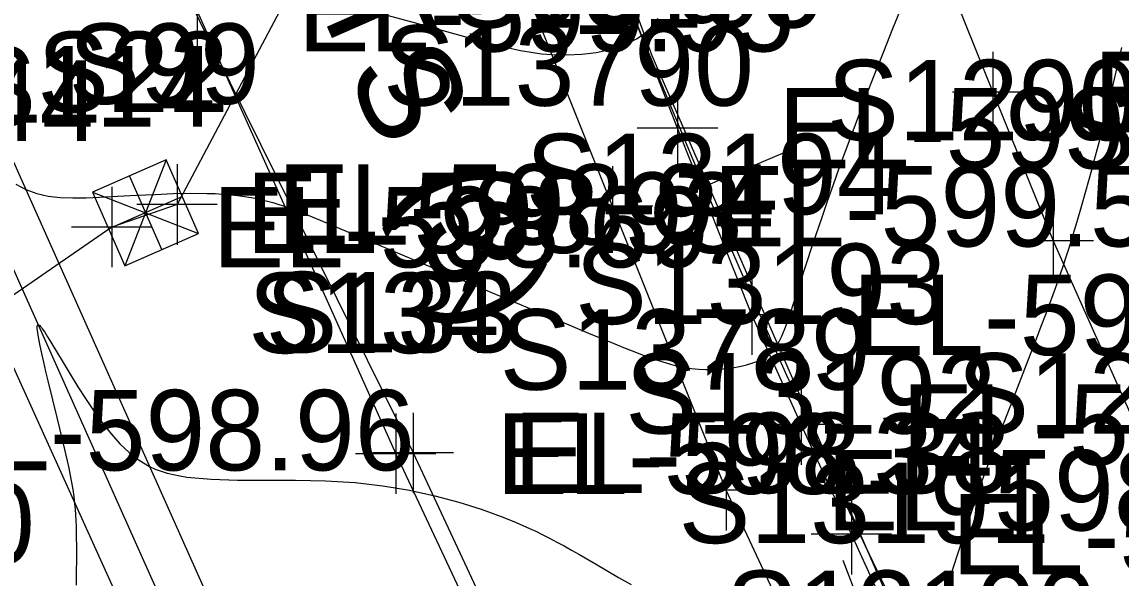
# Model space of a CAD drawing. Extents: x 1729869 to 1735532, y 648588 to 653771.
# Drawn here: x 1730520.1 to 1730574.8, y 652750.2 to 652777.9 of the extents above; entities that cross this region are included whole.
import ezdxf

# ---------------------------------------------------------------- set-up
doc = ezdxf.new("R2010")
doc.units = 0
for name, color, linetype in [('SURVEY - CENTERLINE - Preliminary', 7, 'Continuous'), ('SURVEY - CENTERLINE - Preliminary Text', 7, 'Continuous'), ('SURVEY - CONTOURS - Index with Text', 7, 'Continuous'), ('SURVEY - CONTOURS - Intermediate with optional Text', 7, 'Continuous'), ('SURVEY - DRAINAGE - Area Shapes', 7, 'Continuous'), ('SURVEY - DRAINAGE - Pipes and Culverts', 7, 'Continuous'), ('SURVEY - DTM - Breaklines', 7, 'Continuous'), ('SURVEY - DTM - Breaklines - Points - Elevations', 7, 'Continuous'), ('SURVEY - DTM - Spot Points - Elevations', 7, 'Continuous'), ('SURVEY - TRANSPORTATION - Features', 7, 'Continuous'), ('SURVEY - TRANSPORTATION - Features - Points - Elevations', 7, 'Continuous'), ('SURVEY - TRANSPORTATION - Features - Points - Locators', 7, 'Continuous'), ('SURVEY - TRANSPORTATION - Features - Points - Numbers', 7, 'Continuous'), ('SURVEY - TRANSPORTATION - Roads', 7, 'Continuous'), ('SURVEY - TRANSPORTATION - Roads - Points - Elevations', 7, 'Continuous'), ('SURVEY - TRANSPORTATION - Roads - Points - Locators', 7, 'Continuous'), ('SURVEY - TRANSPORTATION - Roads - Points - Numbers', 7, 'Continuous'), ('SURVEY - UTILITIES - Cable (Underground) - Points - Elevations', 7, 'Continuous'), ('SURVEY - UTILITIES - Cable (Underground) - Points - Locators', 7, 'Continuous'), ('SURVEY - UTILITIES - Cable (Underground) - Points - Numbers', 7, 'Continuous'), ('SURVEY - UTILITIES - Cable (Underground) with Text', 7, 'Continuous'), ('SURVEY - UTILITIES - Electric (Underground) - Points - Elevations', 7, 'Continuous'), ('SURVEY - UTILITIES - Electric (Underground) - Points - Locators', 7, 'Continuous'), ('SURVEY - UTILITIES - Electric (Underground) - Points - Numbers', 7, 'Continuous'), ('SURVEY - UTILITIES - Electric (Underground) with Text', 7, 'Continuous'), ('SURVEY - UTILITIES - Poles and Miscellaneous - Points - Elevations', 7, 'Continuous'), ('SURVEY - UTILITIES - Poles and Miscellaneous - Points - Locators', 7, 'Continuous'), ('SURVEY - UTILITIES - Poles and Miscellaneous - Points - Numbers', 7, 'Continuous'), ('SURVEY - UTILITIES - Poles and Miscellaneous with Text', 7, 'Continuous')]:
    doc.layers.add(name, color=color, linetype=linetype)

msp = doc.modelspace()

# ---------------------------------------------------------------- linework, layer by layer
at = {"layer": 'SURVEY - CENTERLINE - Preliminary'}
msp.add_arc((1731014.278, 652965.128), 500, 201.11545, 220.70969, dxfattribs=at)
at = {"layer": 'SURVEY - CENTERLINE - Preliminary Text'}
for p, q in [((1730554.056, 652769.691), (1730558.658, 652771.645)), ((1730560.941, 652751.105), (1730578.953, 652704.462))]:
    msp.add_line(p, q, dxfattribs=at)
at = {"layer": 'SURVEY - CONTOURS - Index with Text'}
msp.add_lwpolyline([(1730538.348, 652778.198), (1730539.635, 652777.848), (1730542.139, 652777.155), (1730543.314, 652776.839), (1730543.865, 652776.698), (1730544.401, 652776.569), (1730544.927, 652776.456), (1730545.447, 652776.363), (1730545.965, 652776.291), (1730546.486, 652776.246), (1730547.226, 652776.229), (1730547.964, 652776.268), (1730548.682, 652776.361), (1730549.365, 652776.509), (1730549.996, 652776.709), (1730550.558, 652776.961), (1730550.689, 652777.034), (1730550.815, 652777.111), (1730550.934, 652777.19), (1730551.037, 652777.265), (1730551.134, 652777.343), (1730551.249, 652777.442), (1730551.346, 652777.535), (1730551.452, 652777.646), (1730551.768, 652778.045)], dxfattribs=at)
at = {"layer": 'SURVEY - CONTOURS - Intermediate with optional Text'}
for points in [[(1730519.837, 652769.812), (1730520.327, 652769.541), (1730520.867, 652769.342), (1730521.44, 652769.215), (1730522.043, 652769.146), (1730522.671, 652769.122), (1730523.321, 652769.13), (1730523.989, 652769.157), (1730524.906, 652769.203), (1730525.832, 652769.252), (1730526.753, 652769.299), (1730527.653, 652769.335), (1730528.518, 652769.354), (1730529.333, 652769.35), (1730529.737, 652769.336), (1730530.124, 652769.314), (1730530.495, 652769.283), (1730530.852, 652769.245), (1730531.194, 652769.198), (1730531.525, 652769.143), (1730531.804, 652769.089), (1730532.075, 652769.028), (1730532.342, 652768.961), (1730532.604, 652768.889), (1730532.864, 652768.811), (1730533.123, 652768.727), (1730533.474, 652768.606), (1730533.829, 652768.475), (1730534.193, 652768.334), (1730534.569, 652768.182), (1730534.96, 652768.021), (1730536.801, 652767.244), (1730542.774, 652764.721), (1730545.59, 652763.536), (1730546.973, 652762.957), (1730548.298, 652762.405), (1730549.532, 652761.896), (1730550.123, 652761.654), (1730550.683, 652761.43), (1730551.216, 652761.228), (1730551.723, 652761.049), (1730552.206, 652760.898), (1730552.667, 652760.778), (1730553.055, 652760.699), (1730553.428, 652760.643), (1730553.788, 652760.608), (1730554.136, 652760.592), (1730554.472, 652760.593), (1730554.797, 652760.607), (1730554.989, 652760.621), (1730555.177, 652760.64), (1730555.361, 652760.663), (1730555.542, 652760.69), (1730555.719, 652760.721), (1730555.892, 652760.757), (1730556.162, 652760.823), (1730556.42, 652760.901), (1730556.665, 652760.992), (1730556.893, 652761.1), (1730557.103, 652761.225), (1730557.292, 652761.369), (1730557.439, 652761.51), (1730557.57, 652761.667), (1730557.689, 652761.837), (1730557.796, 652762.02), (1730557.895, 652762.215), (1730557.987, 652762.422), (1730558.068, 652762.621), (1730558.146, 652762.828), (1730558.223, 652763.044), (1730558.304, 652763.278), (1730558.467, 652763.776), (1730558.905, 652765.143), (1730559.093, 652765.719), (1730559.49, 652766.915), (1730559.897, 652768.12), (1730560.189, 652768.967), (1730560.478, 652769.792), (1730560.765, 652770.598), (1730561.077, 652771.453), (1730561.401, 652772.324), (1730561.741, 652773.224), (1730562.094, 652774.142), (1730562.51, 652775.208), (1730562.982, 652776.402), (1730563.438, 652777.541), (1730564.425, 652779.985)], [(1730566.217, 652750.09), (1730566.449, 652750.763), (1730566.67, 652751.429), (1730567.215, 652753.1), (1730567.482, 652753.903), (1730567.726, 652754.617), (1730567.978, 652755.331), (1730568.181, 652755.892), (1730568.389, 652756.458), (1730568.603, 652757.028), (1730568.819, 652757.599), (1730569.259, 652758.738), (1730570.278, 652761.351), (1730570.572, 652762.115), (1730570.811, 652762.742), (1730571.049, 652763.378), (1730571.284, 652764.013), (1730571.511, 652764.637), (1730571.726, 652765.243), (1730571.925, 652765.821), (1730572.029, 652766.135), (1730572.223, 652766.733), (1730572.401, 652767.305), (1730572.597, 652767.957), (1730572.813, 652768.702), (1730573.027, 652769.461), (1730573.318, 652770.516), (1730573.506, 652771.213), (1730573.697, 652771.949), (1730573.825, 652772.451), (1730573.954, 652772.969), (1730574.216, 652774.051), (1730574.652, 652775.89), (1730574.822, 652776.597)], [(1730522.853, 652749.874), (1730522.857, 652751.823), (1730522.855, 652752.213), (1730522.851, 652752.504), (1730522.844, 652752.791), (1730522.834, 652753.076), (1730522.818, 652753.36), (1730522.797, 652753.644), (1730522.77, 652753.93), (1730522.728, 652754.271), (1730522.678, 652754.616), (1730522.619, 652754.966), (1730522.552, 652755.321), (1730522.48, 652755.68), (1730522.402, 652756.044), (1730522.275, 652756.606), (1730522.139, 652757.179), (1730521.905, 652758.138), (1730521.439, 652760.029), (1730521.325, 652760.498), (1730521.218, 652760.952), (1730521.12, 652761.379), (1730521.036, 652761.77), (1730520.968, 652762.115), (1730520.92, 652762.402), (1730520.902, 652762.551), (1730520.896, 652762.634), (1730520.895, 652762.713), (1730520.898, 652762.749), (1730520.904, 652762.778), (1730520.913, 652762.799), (1730520.924, 652762.813), (1730520.939, 652762.819), (1730520.962, 652762.815), (1730520.989, 652762.799), (1730521.022, 652762.771), (1730521.059, 652762.731), (1730521.1, 652762.681), (1730521.146, 652762.62), (1730521.204, 652762.538), (1730521.268, 652762.444), (1730521.412, 652762.219), (1730521.576, 652761.95), (1730522.176, 652760.946), (1730522.531, 652760.358), (1730522.917, 652759.735), (1730523.33, 652759.094), (1730523.766, 652758.452), (1730524.16, 652757.908), (1730524.572, 652757.388), (1730525.006, 652756.902), (1730525.466, 652756.463), (1730525.956, 652756.082), (1730526.48, 652755.77), (1730526.76, 652755.642), (1730527.051, 652755.533), (1730527.353, 652755.44), (1730527.666, 652755.363), (1730527.992, 652755.298), (1730528.331, 652755.245), (1730529.534, 652755.133), (1730530.855, 652755.09), (1730532.263, 652755.084), (1730533.728, 652755.083), (1730535.219, 652755.055), (1730536.707, 652754.968), (1730538.075, 652754.81), (1730539.399, 652754.586), (1730540.664, 652754.308), (1730541.856, 652753.989), (1730542.959, 652753.645), (1730543.96, 652753.286), (1730544.338, 652753.138), (1730544.698, 652752.991), (1730545.042, 652752.842), (1730545.372, 652752.693), (1730545.69, 652752.544), (1730545.998, 652752.393), (1730546.369, 652752.204), (1730546.732, 652752.013), (1730547.091, 652751.817), (1730547.451, 652751.615), (1730547.815, 652751.407), (1730548.652, 652750.921), (1730549.797, 652750.254), (1730550.422, 652749.893)]]:
    msp.add_lwpolyline(points, dxfattribs=at)
at = {"layer": 'SURVEY - DRAINAGE - Area Shapes'}
msp.add_lwpolyline([(1730749.606, 652518.939), (1730781.764, 652550.883), (1730851.291, 652571.58), (1730823.555, 652634.086), (1730780.142, 652679.933), (1730738.939, 652757.049), (1730627.831, 652878.285), (1730591.998, 652884.72), (1730553.867, 652890.695), (1730530.438, 652890.236), (1730531.816, 652850.478), (1730539.856, 652807.964), (1730551.444, 652776.207), (1730564.683, 652745.788), (1730585.586, 652705.571), (1730637.44, 652635.594), (1730688.19, 652580.296)], close=True, dxfattribs=at)
at = {"layer": 'SURVEY - DRAINAGE - Pipes and Culverts'}
for points in [[(1730512.895, 652786.175), (1730510.921, 652785.238), (1730509.01, 652784.331), (1730529.575, 652738.895), (1730542.512, 652716.131), (1730555.863, 652695.018), (1730571.186, 652675.249), (1730587.607, 652655.144), (1730604.148, 652636.429), (1730621.55, 652618.479), (1730638.49, 652600.017), (1730655.375, 652581.634), (1730671.984, 652562.999), (1730691.967, 652539.874), (1730708.122, 652521.5), (1730712.969, 652515.266), (1730725.951, 652494.834), (1730734.985, 652480.994), (1730736.549, 652482.032), (1730738.368, 652483.239)], [(1730512.895, 652786.175), (1730533.242, 652740.637), (1730545.869, 652718.416), (1730559.219, 652697.303), (1730574.541, 652677.533), (1730590.641, 652657.842), (1730607.182, 652639.127), (1730624.584, 652621.177), (1730641.49, 652602.752), (1730658.376, 652584.369), (1730674.985, 652565.734), (1730694.968, 652542.609), (1730711.287, 652524.043), (1730716.134, 652517.809), (1730729.335, 652497.079), (1730738.368, 652483.239)]]:
    msp.add_lwpolyline(points, dxfattribs=at)
at = {"layer": 'SURVEY - DTM - Breaklines'}
msp.add_lwpolyline([(1730510.921, 652785.238), (1730531.27, 652739.7), (1730544.063, 652717.187), (1730557.414, 652696.074), (1730572.737, 652676.305), (1730589.009, 652656.391), (1730605.55, 652637.676), (1730622.952, 652619.726), (1730639.877, 652601.281), (1730656.762, 652582.898), (1730673.371, 652564.264), (1730693.354, 652541.138), (1730709.585, 652522.676), (1730714.432, 652516.442), (1730727.515, 652495.872), (1730736.549, 652482.032)], dxfattribs=at)
at = {"layer": 'SURVEY - TRANSPORTATION - Features'}
msp.add_lwpolyline([(1730658.071, 652606.645), (1730647.69, 652617.44), (1730637.8, 652628.915), (1730628.074, 652640.326), (1730618.437, 652652.058), (1730609.309, 652663.928), (1730600.324, 652676.193), (1730591.808, 652688.513), (1730583.641, 652701.32), (1730575.796, 652714.39), (1730568.388, 652727.491), (1730561.541, 652740.884), (1730555.142, 652754.586), (1730549.498, 652768.707), (1730543.862, 652782.813), (1730539.058, 652797.196), (1730534.937, 652811.813), (1730531.229, 652826.549), (1730528.6, 652841.604)], dxfattribs=at)
at = {"layer": 'SURVEY - TRANSPORTATION - Features - Points - Locators'}
for p, q in [((1730549.498, 652770.707), (1730549.498, 652766.707)), ((1730551.498, 652768.707), (1730547.498, 652768.707)), ((1730555.142, 652756.586), (1730555.142, 652752.586)), ((1730557.142, 652754.586), (1730553.142, 652754.586))]:
    msp.add_line(p, q, dxfattribs=at)
at = {"layer": 'SURVEY - TRANSPORTATION - Roads'}
for points in [[(1730549.788, 652833.323), (1730551.037, 652827.467), (1730552.533, 652821.668), (1730554.528, 652813.935), (1730555.084, 652812.019), (1730556.951, 652806.329), (1730557.573, 652804.432), (1730558.195, 652802.536), (1730559.439, 652798.742), (1730561.331, 652793.06), (1730564.068, 652785.556), (1730566.157, 652779.942), (1730568.401, 652774.387), (1730571.404, 652766.987), (1730577.92, 652752.401), (1730584.31, 652739.971)], [(1730563.863, 652746.957), (1730561.368, 652752.404), (1730558.874, 652757.849), (1730556.419, 652763.312), (1730552.726, 652772.587), (1730549.83, 652780.028), (1730548.528, 652783.803)]]:
    msp.add_lwpolyline(points, dxfattribs=at)
at = {"layer": 'SURVEY - TRANSPORTATION - Roads - Points - Locators'}
for p, q in [((1730568.401, 652776.387), (1730568.401, 652772.387)), ((1730552.726, 652774.587), (1730552.726, 652770.587)), ((1730570.401, 652774.387), (1730566.401, 652774.387)), ((1730554.726, 652772.587), (1730550.726, 652772.587)), ((1730571.404, 652768.987), (1730571.404, 652764.987)), ((1730573.404, 652766.987), (1730569.404, 652766.987)), ((1730556.419, 652765.312), (1730556.419, 652761.312)), ((1730558.419, 652763.312), (1730554.419, 652763.312)), ((1730558.874, 652759.849), (1730558.874, 652755.849)), ((1730560.874, 652757.849), (1730556.874, 652757.849)), ((1730561.368, 652754.404), (1730561.368, 652750.404)), ((1730563.368, 652752.404), (1730559.368, 652752.404))]:
    msp.add_line(p, q, dxfattribs=at)
at = {"layer": 'SURVEY - UTILITIES - Cable (Underground) - Points - Locators'}
for p, q in [((1730528.854, 652780.405), (1730528.854, 652776.405)), ((1730528.854, 652780.405), (1730528.854, 652776.405)), ((1730527.848, 652770.796), (1730527.848, 652766.796)), ((1730524.604, 652769.671), (1730524.604, 652765.671)), ((1730524.604, 652769.671), (1730524.604, 652765.671)), ((1730529.848, 652768.796), (1730525.848, 652768.796)), ((1730526.604, 652767.671), (1730522.604, 652767.671)), ((1730526.604, 652767.671), (1730522.604, 652767.671)), ((1730538.719, 652758.404), (1730538.719, 652754.404)), ((1730540.719, 652756.404), (1730536.719, 652756.404))]:
    msp.add_line(p, q, dxfattribs=at)
at = {"layer": 'SURVEY - UTILITIES - Cable (Underground) with Text'}
for points in [[(1730574.377, 652838.526), (1730557.761, 652819.069), (1730542.546, 652796.532), (1730527.848, 652768.796)], [(1730528.854, 652778.405), (1730538.719, 652756.404), (1730554.138, 652723.544), (1730572.077, 652693.717), (1730592.668, 652671.417), (1730594.671, 652668.416)], [(1730527.848, 652768.796), (1730524.604, 652767.671), (1730509.976, 652757.575), (1730489.802, 652733.071), (1730465.807, 652693.59), (1730457.398, 652676.579), (1730449.281, 652657.549)]]:
    msp.add_lwpolyline(points, dxfattribs=at)
at = {"layer": 'SURVEY - UTILITIES - Electric (Underground) - Points - Locators'}
for p, q in [((1730539.586, 652758.444), (1730539.586, 652754.444)), ((1730541.586, 652756.444), (1730537.586, 652756.444))]:
    msp.add_line(p, q, dxfattribs=at)
at = {"layer": 'SURVEY - UTILITIES - Electric (Underground) with Text'}
msp.add_lwpolyline([(1730525.911, 652784.102), (1730539.586, 652756.444), (1730554.9, 652723.626), (1730572.729, 652694.332), (1730593.99, 652671.713), (1730598.055, 652665.397)], dxfattribs=at)
at = {"layer": 'SURVEY - UTILITIES - Poles and Miscellaneous - Points - Locators'}
for p, q in [((1730527.082, 652766.554), (1730525.476, 652770.218)), ((1730528.111, 652769.189), (1730524.447, 652767.583))]:
    msp.add_line(p, q, dxfattribs=at)
at = {"layer": 'SURVEY - UTILITIES - Poles and Miscellaneous with Text'}
for p, q in [((1730527.307, 652771.021), (1730525.251, 652765.751)), ((1730523.644, 652769.414), (1730528.914, 652767.358)), ((1730526.279, 652768.386), (1730526.279, 652768.386))]:
    msp.add_line(p, q, dxfattribs=at)
msp.add_lwpolyline([(1730527.307, 652771.021), (1730523.644, 652769.414), (1730525.251, 652765.751), (1730528.914, 652767.358), (1730527.307, 652771.021)], dxfattribs=at)

# ---------------------------------------------------------------- texts
at = {"layer": 'SURVEY - DTM - Breaklines - Points - Elevations'}
msp.add_text('EL-595.20', height=4, dxfattribs=at).set_placement((1730496.088, 652750.942))
at = {"layer": 'SURVEY - DTM - Spot Points - Elevations'}
msp.add_text('EL-599.44', height=4, dxfattribs=at).set_placement((1730499.307, 652771.957))
at = {"layer": 'SURVEY - TRANSPORTATION - Features - Points - Elevations'}
for s, p in [('EL-599.51', (1730554.498, 652766.707)), ('EL-598.60', (1730560.142, 652752.586))]:
    msp.add_text(s, height=4, dxfattribs=at).set_placement(p)
at = {"layer": 'SURVEY - TRANSPORTATION - Features - Points - Numbers'}
for s, p in [('S13790', (1730538.085, 652773.707)), ('S13415', (1730571.922, 652770.574)), ('S13789', (1730543.887, 652759.586))]:
    msp.add_text(s, height=4, dxfattribs=at).set_placement(p)
at = {"layer": 'SURVEY - TRANSPORTATION - Roads - Points - Elevations'}
for s, p in [('EL-598.51', (1730573.401, 652772.387)), ('EL-599.70', (1730557.726, 652770.587)), ('EL-599.13', (1730561.419, 652761.312)), ('EL-598.77', (1730563.874, 652755.849)), ('EL-598.41', (1730566.368, 652750.404))]:
    msp.add_text(s, height=4, dxfattribs=at).set_placement(p)
at = {"layer": 'SURVEY - TRANSPORTATION - Roads - Points - Numbers'}
for s, p in [('S13195', (1730541.486, 652777.587)), ('S12907', (1730560.164, 652771.987)), ('S13194', (1730545.179, 652768.312)), ('S13193', (1730547.634, 652762.849)), ('S13192', (1730550.128, 652757.404)), ('S12908', (1730566.633, 652757.401)), ('S13191', (1730552.781, 652751.957)), ('S13190', (1730555.113, 652746.593))]:
    msp.add_text(s, height=4, dxfattribs=at).set_placement(p)
at = {"layer": 'SURVEY - UTILITIES - Cable (Underground) - Points - Elevations'}
for s, p in [('EL-599.95', (1730533.854, 652776.405)), ('EL-599.95', (1730533.854, 652776.405)), ('EL-598.94', (1730532.848, 652766.796)), ('EL-598.69', (1730529.604, 652765.671)), ('EL-598.69', (1730529.604, 652765.671)), ('EL-598.96', (1730514.976, 652755.575)), ('EL-598.34', (1730543.719, 652754.404))]:
    msp.add_text(s, height=4, dxfattribs=at).set_placement(p)
at = {"layer": 'SURVEY - UTILITIES - Cable (Underground) - Points - Numbers'}
for s, p in [('S99', (1730522.448, 652773.796)), ('S114', (1730517.268, 652772.671)), ('S114', (1730517.268, 652772.671)), ('S134', (1730531.383, 652761.404))]:
    msp.add_text(s, height=4, dxfattribs=at).set_placement(p)
at = {"layer": 'SURVEY - UTILITIES - Electric (Underground) - Points - Elevations'}
msp.add_text('EL-598.38', height=4, dxfattribs=at).set_placement((1730544.586, 652754.444))
at = {"layer": 'SURVEY - UTILITIES - Electric (Underground) - Points - Numbers'}
msp.add_text('S133', height=4, dxfattribs=at).set_placement((1730532.25, 652761.444))
at = {"layer": 'SURVEY - UTILITIES - Poles and Miscellaneous - Points - Elevations'}
msp.add_text('EL-598.93', height=4, dxfattribs=at).set_placement((1730531.279, 652766.386))
at = {"layer": 'SURVEY - UTILITIES - Poles and Miscellaneous - Points - Numbers'}
msp.add_text('S22', height=4, dxfattribs=at).set_placement((1730520.895, 652773.386))
at = {"layer": 'SURVEY - UTILITIES - Poles and Miscellaneous with Text'}
msp.add_text('TDOT ITS (3)', height=5, rotation=293.6869, dxfattribs=at).set_placement((1730525.798, 652799.289))

doc.saveas('drawing.dxf')
